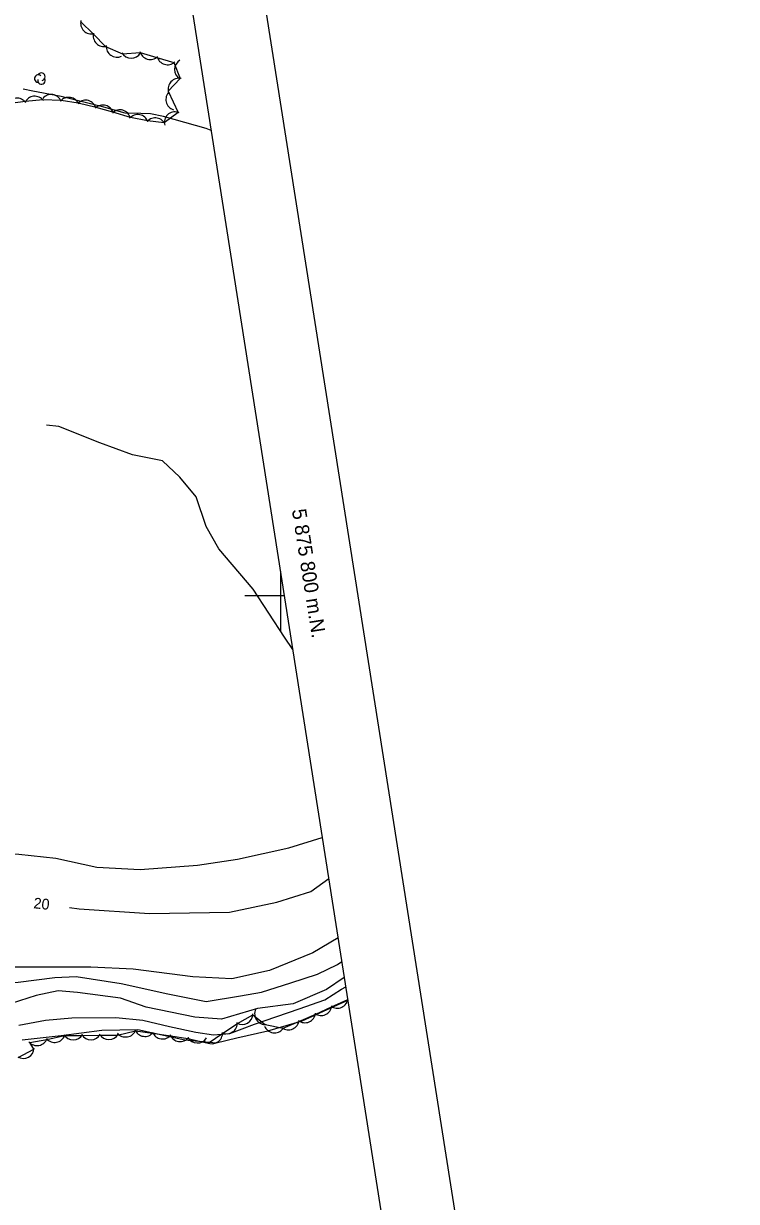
# Model space of a CAD drawing. Extents: x 646142 to 649934, y 5874075 to 5876351.
# Drawn here: x 649128 to 649327.8, y 5875630.2 to 5875960.3 of the extents above; entities that cross this region are included whole.
import ezdxf

# ---------------------------------------------------------------- set-up
doc = ezdxf.new("R2010")
doc.units = 0
for name, color, linetype in [('Niveau 1', 7, 'Continuous'), ('Niveau 2', 7, 'Continuous'), ('Niveau 22', 7, 'Continuous'), ('Niveau 4', 7, 'Continuous'), ('Niveau 44', 7, 'Continuous'), ('Niveau 60', 7, 'Continuous'), ('Niveau 61', 7, 'Continuous')]:
    doc.layers.add(name, color=color, linetype=linetype)

msp = doc.modelspace()

# ---------------------------------------------------------------- linework, layer by layer
at = {"layer": 'Niveau 1'}
msp.add_lwpolyline([(649140.91, 5875712.57), (649143.63, 5875712.2), (649163.36, 5875710.91), (649185.73, 5875711.26), (649199.01, 5875714.08), (649208.53, 5875717.04), (649213.54, 5875720.74)], dxfattribs=at)
at = {"layer": 'Niveau 2'}
for points in [[(649158.56, 5875839.47), (649149.41, 5875842.85), (649137.94, 5875847.42), (649134.45, 5875847.81)], [(649203.45, 5875784.91), (649201.16, 5875788.36), (649192.34, 5875801.8), (649182.78, 5875813.07), (649179.16, 5875819.39), (649176.41, 5875827.65), (649171.82, 5875833.19), (649166.97, 5875837.77), (649158.56, 5875839.47)], [(649078.21, 5875759.65), (649086.75, 5875753.04), (649098.67, 5875746.5), (649105.64, 5875736.72), (649111.36, 5875729.16), (649116.4, 5875727.62), (649126.67, 5875727.48), (649137.09, 5875726.36), (649148.51, 5875723.87), (649160.69, 5875723.2), (649176.78, 5875724.4), (649188.03, 5875726.1), (649202.41, 5875729.25), (649211.74, 5875732.2)], [(649073.7, 5875722), (649077.19, 5875717.84), (649082.28, 5875707.83), (649086.11, 5875698.18), (649088.79, 5875694.66), (649092.6, 5875692.76), (649103.04, 5875691.34), (649116.03, 5875691.44), (649126.55, 5875691.67), (649136.74, 5875692.93), (649142.8, 5875693.24), (649155.4, 5875691.31), (649168.44, 5875688.35), (649179.18, 5875686.25), (649188.87, 5875687.82), (649194.75, 5875688.82), (649202.93, 5875691.43), (649210.43, 5875693.86), (649216.03, 5875696.59), (649217.21, 5875697.45)], [(649216.16, 5875704.1), (649209.07, 5875699.9), (649196.91, 5875694.94), (649186.38, 5875692.6), (649175.45, 5875693.15), (649158.76, 5875695.3), (649146.9, 5875695.89), (649134.86, 5875695.87), (649122.35, 5875695.81), (649108.83, 5875695.31), (649100.19, 5875696.42), (649092.59, 5875700.09), (649089.5, 5875704.39), (649086.3, 5875711.15), (649082.92, 5875718.47)], [(649126.7, 5875679.62), (649134.21, 5875681), (649141.55, 5875681.66), (649153.88, 5875681.69), (649161.47, 5875680.95), (649168.92, 5875679.2), (649176.3, 5875677.62), (649181.24, 5875676.88), (649185.79, 5875677.22), (649192.71, 5875679.9), (649195.73, 5875680.88), (649205.29, 5875684.15), (649212.45, 5875686.68), (649217.1, 5875689.69), (649218.32, 5875690.34)], [(649217.92, 5875692.92), (649212.94, 5875689.59), (649203.58, 5875685.58), (649193.62, 5875684.22), (649183.46, 5875681.31), (649176.02, 5875681.82), (649162.38, 5875684.61), (649155.22, 5875687.15), (649143.11, 5875688.78)], [(649143.11, 5875688.78), (649137.67, 5875689.24), (649131.51, 5875687.93), (649124.57, 5875685.66)]]:
    msp.add_lwpolyline(points, dxfattribs=at)
at = {"layer": 'Niveau 22'}
msp.add_lwpolyline([(649180.56, 5875930.37), (649179.16, 5875930.91), (649167.24, 5875934.27), (649163.58, 5875934.99), (649160.9, 5875935.11), (649156.48, 5875935.18), (649150.53, 5875936.86), (649138.54, 5875939.86), (649130.62, 5875941.37), (649127.9, 5875941.94)], dxfattribs=at)
at = {"layer": 'Niveau 4'}
msp.add_lwpolyline([(649127.63, 5875675.44), (649138.57, 5875676.65), (649149.95, 5875678.14), (649160.04, 5875678.33), (649173.24, 5875675.49), (649182.02, 5875674.62), (649187.76, 5875676.08), (649196.51, 5875678.04), (649206.13, 5875680.78), (649218.91, 5875686.62)], dxfattribs=at)
at = {"layer": 'Niveau 44'}
for points in [[(649144.02, 5875960.94), (649147.58, 5875957.36), (649151.01, 5875953.93), (649155.75, 5875951.9), (649160.73, 5875952.24), (649165.38, 5875950.85), (649170.17, 5875949.41), (649171.9, 5875944.98), (649168.59, 5875941.42), (649171.37, 5875935.44), (649167.47, 5875932.55), (649162.72, 5875933.12), (649157.95, 5875934.03), (649153.05, 5875935.54), (649148.38, 5875936.85), (649143.34, 5875938.01), (649138.55, 5875938.79), (649133.39, 5875938.98), (649128.56, 5875938.47), (649123.5, 5875937.82)], [(649126.53, 5875670.5), (649130.94, 5875672.86), (649129.73, 5875674.7), (649134.51, 5875675.55), (649139.52, 5875676.66), (649144.37, 5875676.71), (649149.51, 5875676.76), (649154.37, 5875676.81), (649159.37, 5875678.04), (649164.18, 5875677.34), (649169.27, 5875676.59), (649174.07, 5875675.89), (649179.77, 5875674.55), (649183.91, 5875677.34), (649187.94, 5875680.05), (649192.3, 5875682.47), (649195.74, 5875679.77), (649200.74, 5875678.71), (649205.19, 5875680.63), (649209.93, 5875682.65), (649214.34, 5875684.68), (649218.89, 5875686.76)]]:
    msp.add_lwpolyline(points, dxfattribs=at)
for centre, radius, start, end in [((649147.01, 5875960.43), 3, 164.9463, 284.9242), ((649150.54, 5875956.89), 3, 164.9463, 284.9242), ((649154.18, 5875953.91), 3, 175.3594, 295.3373), ((649158.2, 5875953.64), 3, 209.3547, 329.3327), ((649163.57, 5875953.24), 3, 193.2848, 313.2627), ((649168.35, 5875951.8), 3, 193.2848, 313.2627), ((649173.33, 5875947.47), 3, 119.3191, 239.2971), ((649132.12, 5875944.92), 1.05, 44.1154, 269.804), ((649133.02, 5875944.4), 1.05, 166.9369, 29.6212), ((649133.02, 5875945.45), 1.05, 282.2692, 149.7263), ((649171.53, 5875942), 3, 77.0448, 197.0228), ((649170.9, 5875939.04), 3, 132.7576, 252.7356), ((649126.19, 5875936.44), 3, 36.0981, 156.0761), ((649131.16, 5875936.97), 3, 36.0981, 156.0761), ((649135.73, 5875937.47), 3, 20.705, 140.6829), ((649140.66, 5875936.66), 3, 20.705, 140.6829), ((649145.42, 5875935.85), 3, 14.3089, 134.2869), ((649150.24, 5875934.49), 3, 14.3089, 134.2869), ((649155.05, 5875933.14), 3, 14.3089, 134.2869), ((649160.01, 5875931.84), 3, 19.2391, 139.2171), ((649170.47, 5875932.58), 3, 66.5493, 186.5272), ((649164.92, 5875930.91), 3, 19.2391, 139.2171), ((649215.95, 5875687.35), 3, 234.6747, 354.6526), ((649195.79, 5875682.77), 3, 154.9756, 274.9535), ((649211.4, 5875685.27), 3, 234.6747, 354.6526), ((649184.94, 5875680.16), 3, 243.9832, 3.9611), ((649189.32, 5875682.8), 3, 239.6076, 359.5856), ((649202.27, 5875681.29), 3, 233.2853, 353.2633), ((649206.86, 5875683.27), 3, 233.2853, 353.2633), ((649141.92, 5875678.45), 3, 210.5683, 330.5462), ((649146.92, 5875678.5), 3, 210.5683, 330.5462), ((649151.92, 5875678.54), 3, 210.5683, 330.5462), ((649156.62, 5875679.27), 3, 219.8245, 339.8024), ((649162.03, 5875679.43), 3, 201.7015, 321.6794), ((649166.98, 5875678.71), 3, 201.7015, 321.6794), ((649171.92, 5875677.99), 3, 201.7015, 321.6794), ((649180.79, 5875677.36), 3, 243.9832, 3.9611), ((649198.34, 5875680.44), 3, 201.9391, 321.917), ((649131.81, 5875676.86), 3, 220.143, 340.1209), ((649136.74, 5875677.74), 3, 220.143, 340.1209), ((649176.72, 5875677.59), 3, 208.6489, 328.6269), ((649127.96, 5875673.27), 3, 238.1389, 358.1169)]:
    msp.add_arc(centre, radius, start, end, dxfattribs=at)
at = {"layer": 'Niveau 60'}
msp.add_lwpolyline([(649415.27, 5874569.37), (649908.85, 5874647.01), (649644.82, 5876326.04), (649151.17, 5876248.41), (649415.27, 5874569.37)], dxfattribs=at)
msp.add_lwpolyline([(646167.42, 5875779.32), (649130.97, 5876245.57), (649395.18, 5874566.24), (646431.63, 5874099.99)], close=True, dxfattribs=at)
msp.add_lwpolyline([(646167.42, 5875779.32), (649130.97, 5876245.57), (649395.18, 5874566.24), (646431.63, 5874099.99)], close=True, dxfattribs=at)
at = {"layer": 'Niveau 61'}
for points in [[(649200, 5875806.81), (649200, 5875800), (649200, 5875790)], [(649190, 5875800), (649201.07, 5875800)]]:
    msp.add_lwpolyline(points, dxfattribs=at)

# ---------------------------------------------------------------- texts
at = {"layer": 'Niveau 1'}
msp.add_text('20', height=3, rotation=353.7439, dxfattribs=at).set_placement((649130.69, 5875712.38))
at = {"layer": 'Niveau 61'}
msp.add_text('5 875 800 m.N.', height=4, rotation=278.9411, dxfattribs=at).set_placement((649203.21, 5875824))

doc.saveas('drawing.dxf')
